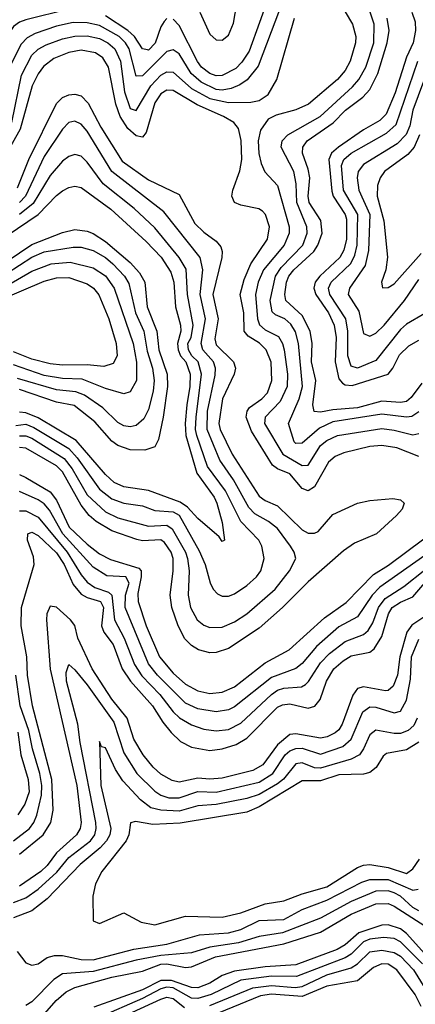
# Model space of a CAD drawing. Header units: inches. Extents: x 884549 to 1028252, y 526810 to 653624.
# Tile 387 of 656: x 910150 to 911439, y 621658 to 624865. Entities that reach past the tile are written whole.
import ezdxf

# ---------------------------------------------------------------- set-up
doc = ezdxf.new("R2010")
doc.units = ezdxf.units.IN
doc.header["$MEASUREMENT"] = 0
doc.layers.add('A9612', color=7, linetype='Continuous')

msp = doc.modelspace()

# ---------------------------------------------------------------- linework, layer by layer
at = {"layer": 'A9612', "color": 5}
for points, elevation in [([(911023.7, 624970), (910926.4, 624713.6), (910890.9, 624669.1), (910867.2, 624652.8), (910839, 624641), (910810, 624635.5), (910790, 624637.4), (910740.9, 624660.9), (910708.9, 624690), (910670, 624754.1), (910650, 624766.8), (910630, 624761.2), (910550, 624682), (910530, 624680.9), (910506.8, 624770), (910495, 624790), (910474.5, 624810), (910410, 624845.8), (910370, 624855), (910324.7, 624855.3), (910270, 624843.7), (910200.5, 624819.5), (910174.5, 624805.5), (910154.7, 624785.3), (910117.7, 624710)], 2440), ([(910964.4, 624950), (910898, 624762), (910873.9, 624726.1), (910853.8, 624706.2), (910810, 624683), (910790, 624682.6), (910770, 624689.4), (910742.8, 624710), (910728.8, 624728.8), (910670, 624846.5), (910650, 624866.3)], 2420), ([(910737, 624890), (910770, 624817.8), (910790, 624799.3), (910810, 624798.4), (910830, 624814.9), (910846.9, 624853.1), (910863.9, 624956.1)], 2380), ([(910310, 624899.5), (910170, 624864.7), (910150, 624857.2), (910130, 624842.5), (910108.6, 624810), (910079.6, 624730), (910075.3, 624704.7), (910076.1, 624643.9), (910070, 624609.9), (910050, 624573.5), (910030, 624559), (910000, 624553.7)], 2420), ([(911210.5, 624890.5), (911233.8, 624850), (911244.7, 624810), (911243.6, 624790), (911226.3, 624730), (911210, 624699.6), (911185.7, 624670), (911090.4, 624590), (911050, 624571.3), (910985.7, 624554.3), (910959.6, 624540.4), (910934.8, 624505.2), (910926.5, 624470), (910928.7, 624428.7), (910936.5, 624396.5), (910949.1, 624369.1), (910990, 624325.3), (911027.9, 624190), (911027.5, 624170), (911011.2, 624130), (910944.1, 624050), (910927.2, 624010), (910918.2, 623970), (910924.4, 623890), (910931, 623871), (910950, 623854.2), (910993, 623833), (911006.4, 623810), (911011.7, 623790), (911022.5, 623710), (911021, 623670), (910998.6, 623621.4), (910949.9, 623570), (910947.7, 623550), (911007.6, 623450), (911070, 623412.9), (911090, 623413.8), (911130, 623477.6), (911150, 623494.6), (911185.6, 623510), (911330, 623533.2), (911370, 623528.3), (911430, 623512.7), (911450, 623516.6)], 2460), ([(911450, 623587.7), (911427.6, 623572.4), (911410, 623569.7), (911330, 623580.3), (911170, 623554.5), (911126.1, 623533.9), (911070, 623485.1), (911050, 623484.1), (911044.4, 623490), (911025.8, 623550), (911060.2, 623630), (911070.9, 623670), (911058.6, 623810), (911048.6, 623848.6), (911033.6, 623873.6), (911014, 623890), (910983, 623903), (910972.8, 623912.8), (910966, 623950), (910983.1, 624030), (911002, 624058), (911071.8, 624130), (911086.2, 624170), (911085.6, 624190), (911052.5, 624270), (911050.6, 624330.6), (911042.7, 624370), (911001.5, 624450), (911004.6, 624470), (911023.2, 624490), (911129.1, 624550), (911233.8, 624646.2), (911254.6, 624670), (911277.8, 624710), (911303.1, 624790), (911304.7, 624850), (911291.9, 624890)], 2440), ([(911427.5, 624890), (911437.6, 624857.6), (911439.6, 624830), (911431.8, 624790), (911410, 624743.1), (911373, 624627), (911343.2, 624556.8), (911323.4, 624536.6), (911270, 624506), (911188.4, 624450), (911165.3, 624430), (911157.4, 624410), (911166.5, 624306.5), (911171.5, 624290), (911210.7, 624230.7), (911214.9, 624214.9), (911214.7, 624150), (911206.3, 624113.7), (911192.7, 624090), (911128.1, 624030), (911112.4, 624010), (911108.4, 623990), (911115, 623970), (911155.5, 623910), (911174.8, 623870), (911180.4, 623830), (911177.7, 623750), (911190, 623695), (911201.2, 623681.2), (911210, 623675.2), (911233.1, 623673.1), (911349.8, 623710.2), (911365.1, 623730), (911387, 623773), (911417.1, 623802.9), (911450, 623820.6)], 2380), ([(910125.3, 624530), (910156.1, 624683.9), (910190, 624749), (910211, 624769), (910236.7, 624783.3), (910290, 624802.7), (910330, 624811.3), (910370, 624812.8), (910410, 624803.4), (910437, 624790), (910459.8, 624770), (910478.4, 624730), (910492, 624630), (910510, 624575.9), (910530, 624569.3), (910576.9, 624650), (910610, 624683.9), (910630, 624694.6), (910650, 624693.7), (910710, 624640.5), (910770, 624608.5), (910830, 624595.5), (910903.2, 624596.8), (910930, 624602.1), (910959.1, 624620.9), (910987.2, 624670), (911045.1, 624870)], 2460), ([(910630, 624869.2), (910620.8, 624859.2), (910610, 624841.6), (910591.5, 624788.5), (910570, 624766.2), (910566.5, 624766.5), (910550, 624769.9), (910523.7, 624810), (910502.4, 624830), (910430, 624877)], 2420), ([(911459.4, 623680.6), (911425.4, 623634.6), (911410, 623621.5), (911390, 623617.6), (911330, 623622.8), (911250, 623600.9), (911170, 623594.6), (911130, 623586.2), (911109.1, 623589.1), (911104.5, 623610), (911114.2, 623690), (911100.9, 623750), (911103, 623810), (911096.4, 623850), (911070, 623901.3), (911016.6, 623950), (911013.4, 623970), (911019.3, 624010), (911026.9, 624030), (911042.6, 624050), (911108, 624110), (911121.2, 624130), (911134.8, 624170), (911131.3, 624211.3), (911092.8, 624270), (911090.2, 624290), (911094.9, 624350), (911090, 624378.1), (911071.7, 624430), (911072, 624450), (911086.8, 624470), (911170.9, 624529.1), (911210.9, 624570), (911267.7, 624612.3), (911290, 624637.5), (911316.9, 624690), (911346.9, 624790), (911353.1, 624830), (911347.1, 624870)], 2420), ([(911450, 623442.3), (911378.8, 623470), (911330, 623478.4), (911290, 623474.9), (911206.1, 623453.9), (911178, 623442), (911156.1, 623423.9), (911110, 623343.8), (911090, 623330.3), (911070, 623338.1), (911030, 623385.9), (910990, 623402.2), (910973.9, 623413.9), (910905.1, 623525.1), (910888.1, 623570), (910890.8, 623590), (910898.3, 623601.7), (910938.4, 623630), (910956.9, 623650), (910971.8, 623690), (910968.9, 623748.9), (910952.5, 623790), (910931.7, 623811.7), (910894.2, 623834.2), (910881.2, 623850), (910880.6, 623910), (910868.5, 623970), (910881.7, 624018.3), (910902.7, 624070), (910957.5, 624150), (910963.7, 624190), (910951.2, 624230), (910940.7, 624240.7), (910928.8, 624248.8), (910870, 624261.3), (910850, 624269.9), (910840.8, 624290), (910843.9, 624310), (910867.2, 624372.8), (910874.2, 624410), (910871.3, 624471.3), (910862.6, 624510), (910847.2, 624530), (910814.1, 624550), (910727.8, 624587.8), (910650, 624634.2), (910630, 624635.4), (910610, 624623.5), (910590, 624593.9), (910562.2, 624497.8), (910550, 624482.7), (910530, 624486.4), (910503, 624510), (910477, 624550), (910463.4, 624590), (910439.3, 624710), (910420.7, 624740.7), (910397.1, 624757.1), (910350, 624765.2), (910310, 624758.3), (910261.1, 624738.9), (910227.7, 624712.3), (910210, 624688.4), (910190.9, 624649.1), (910152.1, 624507.9), (910094.5, 624405.5)], 2480), ([(911470, 623907.9), (911410, 623873.1), (911390, 623856), (911310, 623755), (911250, 623729.9), (911230, 623736.5), (911219.2, 623770), (911218.5, 623850), (911212.1, 623890), (911160.4, 623970), (911155.9, 623990), (911164.9, 624010), (911229.1, 624070.9), (911242.1, 624097.9), (911249, 624130), (911251.5, 624230), (911204.4, 624310), (911198.7, 624390), (911205.9, 624410), (911229.9, 624430), (911344.9, 624495.1), (911376.2, 624523.8), (911446.6, 624730)], 2360), ([(911482.7, 624710), (911430.6, 624570), (911420.9, 624519.1), (911409.3, 624490.7), (911379.4, 624460.6), (911270, 624393.7), (911252.6, 624370), (911249.6, 624350), (911255.1, 624310), (911290.6, 624230), (911286.6, 624113.4), (911275.8, 624064.2), (911224, 623990), (911220.3, 623970), (911255, 623915), (911270, 623842.2), (911290, 623834.1), (911310, 623843.4), (911337.4, 623870), (911403.3, 623950), (911450, 624018.6)], 2340), ([(910143.1, 624316.9), (910180.5, 624410), (910270, 624592.3), (910290, 624611.9), (910310, 624620.5), (910330, 624622.3), (910350, 624616.6), (910373.3, 624593.3), (910414.4, 624514.4), (910483.6, 624403.6), (910570, 624343.8), (910670, 624295.7), (910720.9, 624200.9), (910750, 624172.7), (910790, 624143.4), (910804.9, 624124.9), (910809.6, 624110), (910808.1, 624090), (910779, 623970), (910796.5, 623890), (910785.4, 623825.4), (910790, 623805.8), (910846.7, 623750), (910853.1, 623730), (910849.2, 623710), (910810.4, 623630), (910798.7, 623550), (910803.4, 623530), (910841.9, 623450), (910930, 623313), (910950, 623298.3), (910990, 623281), (911070, 623203), (911090, 623192), (911110, 623192.5), (911121.8, 623198.2), (911170, 623253.5), (911250, 623289.9), (911290, 623299), (911365.3, 623305.3), (911390, 623301), (911402.6, 623290), (911395.3, 623270), (911377.5, 623250), (911312.6, 623190), (911240.4, 623159.6), (911205.2, 623134.8), (911090, 623034.2), (911006.6, 622950), (910930, 622882.8), (910830, 622816.1), (910790, 622803.8), (910770, 622802.9), (910732.7, 622812.7), (910710, 622826.3), (910688.6, 622848.6), (910666.1, 622890), (910645.9, 622950), (910640.1, 622990), (910650.3, 623070), (910650, 623110), (910644.1, 623130), (910621.9, 623161.9), (910610, 623171.1), (910550, 623167.3), (910531.5, 623171.5), (910450, 623200), (910399.9, 623230), (910376.3, 623250), (910350, 623283.4), (910290, 623392.6), (910270, 623412), (910170, 623469.6), (910150, 623471)], 2520), ([(910150, 623509.1), (910170, 623509.5), (910190, 623501.3), (910295.4, 623435.4), (910321.5, 623401.5), (910370, 623317.1), (910430, 623262.3), (910470, 623242.5), (910570, 623215.1), (910630, 623218.4), (910646.7, 623206.7), (910690.8, 623130.8), (910697.2, 623110), (910701.8, 623070), (910699.3, 622990), (910706, 622950), (910727.8, 622910), (910750, 622892.7), (910770, 622885.2), (910810, 622885.8), (910850, 622903.3), (910890, 622929.7), (910982, 623010), (911029.4, 623070), (911049.3, 623110), (911044.4, 623130), (911032.6, 623150), (910990, 623207), (910961, 623230), (910915.8, 623255.8), (910896.2, 623276.2), (910846.4, 623366.4), (910801.6, 623430), (910760.9, 623530), (910762, 623590), (910787.2, 623707.2), (910788.3, 623730), (910781.4, 623750), (910747, 623790), (910740.8, 623810), (910755.2, 623890), (910738.3, 623970), (910746.6, 624050), (910738.2, 624090), (910619.2, 624239.2), (910450.8, 624370.8), (910370, 624501.7), (910350, 624524.5), (910330, 624534.8), (910310, 624530.4), (910290, 624508.1), (910230, 624419.1), (910169.6, 624290), (910150, 624270)], 2540), ([(911452.7, 624490), (911435, 624450), (911414.1, 624425.9), (911338.3, 624370), (911324, 624350), (911315.6, 624324.4), (911313.9, 624290), (911335.9, 624210), (911348.1, 624091.9), (911342.8, 624050), (911328.6, 624010), (911331.7, 623991.7), (911350, 623992.8), (911370, 624004.1), (911457.1, 624102.9)], 2320), ([(910137.4, 623542.6), (910170, 623547.2), (910196.6, 623536.6), (910310, 623467.8), (910337.7, 623437.7), (910410, 623336.1), (910450, 623304.1), (910490, 623289.8), (910550, 623281.1), (910590, 623265.8), (910650, 623262.2), (910670, 623251.3), (910734.8, 623134.8), (910753.8, 623090), (910770.1, 623030.1), (910780.5, 623010), (910794.9, 622994.9), (910810, 622987.5), (910830, 622987.2), (910850, 622994.7), (910890, 623021.8), (910921.2, 623050), (910935.8, 623070), (910946.7, 623110), (910939, 623150), (910929, 623170), (910870, 623230.7), (910820.7, 623330), (910762.3, 623410), (910727.6, 623510), (910723.3, 623530), (910724.5, 623570), (910742.8, 623710), (910731.8, 623750), (910711.2, 623770), (910700.1, 623790), (910697.7, 623810), (910708.5, 623830), (910714.7, 623870), (910697.1, 623970), (910692.1, 624052.1), (910669.3, 624090), (910590, 624186.5), (910523.5, 624250), (910422.1, 624330), (910370, 624401.3), (910350, 624420.7), (910330, 624426.1), (910310, 624419.1), (910290, 624403.9), (910250, 624357.9), (910193.9, 624266.1), (910150, 624230)], 2560), ([(910110, 624161.5), (910210.1, 624230), (910270, 624292.7), (910290, 624308), (910310, 624318.8), (910330, 624323.1), (910350, 624318.1), (910447.5, 624247.5), (910562.7, 624142.7), (910610.9, 624090.9), (910642.6, 624042.6), (910651.8, 624010), (910657.6, 623930), (910673.7, 623870), (910675, 623850), (910664.1, 623810), (910665.9, 623790), (910673.7, 623770), (910691.3, 623750), (910705.2, 623710), (910704.9, 623670), (910694.2, 623610), (910689.6, 623550), (910691, 623510), (910727.4, 623387.4), (910783.5, 623310), (910792, 623290), (910810, 623226.6), (910817, 623170), (910810, 623165.3), (910800, 623180), (910730, 623240.6), (910697.2, 623277.2), (910673.1, 623293.1), (910570, 623331.3), (910490, 623343.8), (910457.5, 623357.5), (910430, 623383.5), (910334.6, 623494.6), (910210, 623568.3), (910170, 623584.1), (910150, 623586.5)], 2580), ([(910110, 624078.2), (910190, 624133), (910290, 624171.9), (910330, 624181), (910370, 624176.2), (910390, 624168), (910430, 624142), (910510, 624074.3), (910540.1, 624040.1), (910557.5, 624010), (910565.2, 623930), (910597, 623850), (910603, 623790), (910630.2, 623710), (910631.5, 623670), (910617.4, 623570), (910602.6, 623497.4), (910590, 623473.7), (910557.4, 623462.6), (910510, 623464.3), (910470, 623478.3), (910450, 623492.2), (910394.7, 623554.7), (910327.7, 623607.7), (910270, 623618.9), (910150, 623660.4)], 2620), ([(910110, 624039.5), (910190, 624091.9), (910230, 624108.5), (910324.5, 624124.5), (910350, 624123.6), (910390, 624113.5), (910429.9, 624090), (910453.3, 624070), (910491.1, 624030), (910505.5, 624005.5), (910527.8, 623910), (910554.8, 623850), (910565.3, 623785.3), (910582.5, 623730), (910588.2, 623690), (910585, 623655), (910570, 623595), (910554.7, 623565.3), (910530, 623543.3), (910510, 623539), (910490, 623542.2), (910470, 623552.9), (910420.6, 623600.6), (910361.5, 623641.5), (910333.2, 623653.2), (910270, 623659.6), (910143.4, 623696.6)], 2640), ([(910110, 623999.6), (910190, 624046.2), (910252.4, 624070), (910315.2, 624075.2), (910390, 624057), (910430, 624030.3), (910457.8, 623990), (910519.4, 623810), (910530.5, 623749.5), (910530.9, 623690), (910510, 623653.1), (910490, 623646.7), (910430, 623664), (910353.7, 623693.7), (910290, 623696.2), (910230, 623705.6), (910130, 623740.9)], 2660), ([(910090, 623953.3), (910230, 624013.4), (910270, 624024), (910310, 624025), (910370, 624004.9), (910390.6, 623990.6), (910408.3, 623968.3), (910440.8, 623890), (910464.5, 623810), (910468.1, 623770), (910454.9, 623745.1), (910424.8, 623735.2), (910370, 623741), (910290, 623739.6), (910250, 623743.5), (910190, 623758.8), (910130, 623783.5)], 2680), ([(910150, 623383.4), (910170, 623374.2), (910250, 623326.6), (910270, 623299.5), (910312, 623212), (910370, 623156), (910410, 623125.5), (910446.1, 623106.1), (910538.2, 623078.2), (910545.4, 623070), (910546.4, 623050), (910535.4, 622995.4), (910536.3, 622970), (910562.5, 622890), (910606, 622790), (910650, 622736.4), (910690, 622700.4), (910730, 622678.8), (910770, 622670.4), (910810, 622674.9), (910850, 622692), (910949.9, 622770), (911027.6, 622812.4), (911143.1, 622916.9), (911213.2, 622966.8), (911302.1, 623057.9), (911351.6, 623088.4), (911466.2, 623173.8)], 2480), ([(911470, 623119.5), (911323.5, 623016.5), (911297.8, 622990), (911250, 622919.5), (911190, 622887.1), (911116.5, 622823.5), (911070, 622768.1), (911050, 622751.2), (910970, 622722.7), (910850, 622626.7), (910830, 622617.1), (910790.2, 622609.8), (910730, 622620.1), (910690, 622638.8), (910599.6, 622730), (910570, 622766.4), (910494, 622950), (910494.8, 622990), (910507.2, 623030), (910496.1, 623050), (910433.7, 623053.7), (910390, 623081.3), (910290.4, 623190), (910247, 623267), (910230, 623288.2), (910210, 623301.1), (910150, 623327.7)], 2460), ([(910150, 623265.5), (910170, 623265.4), (910210, 623244.1), (910304.5, 623130), (910350, 623056.7), (910370, 623032.6), (910395.5, 623015.5), (910439.6, 622999.6), (910450.8, 622990.8), (910458.7, 622910), (910490.7, 622850), (910524.2, 622764.2), (910547.7, 622727.7), (910606.6, 622666.6), (910650.2, 622610.2), (910670.8, 622590.8), (910710, 622567.5), (910750, 622554.2), (910790, 622548.5), (910830, 622553.1), (910870, 622573.3), (910970, 622667.2), (910990, 622680.7), (911010, 622687.3), (911067.8, 622692.2), (911080.6, 622699.4), (911091.2, 622708.8), (911129.9, 622770), (911159.6, 622800.4), (911210, 622839), (911270, 622861.9), (911285.1, 622874.9), (911300.2, 622899.8), (911319.1, 622950), (911340.5, 622979.5), (911401.6, 623018.4), (911470, 623073.3)], 2440), ([(910150, 622146.2), (910227.1, 622210), (910252.3, 622250), (910259.3, 622290), (910255.1, 622390), (910191.9, 622630), (910175.3, 622730), (910173.8, 622790), (910155.1, 622890), (910156.7, 622950), (910197.7, 623090), (910195.1, 623115.1), (910175.6, 623170), (910176.8, 623190), (910190, 623196), (910210, 623184.2), (910270, 623128.2), (910294.9, 623090), (910324.7, 623024.7), (910350, 622994.1), (910370, 622982.6), (910413.2, 622970), (910423.7, 622950), (910416.6, 622890), (910424.5, 622870), (910454.5, 622830), (910484.3, 622750), (910511.3, 622710), (910582.8, 622630), (910616.3, 622576.3), (910643.3, 622543.3), (910674.2, 622514.2), (910710, 622494.9), (910770, 622484.3), (910810, 622489.8), (910855.7, 622504.3), (910890, 622524.7), (910990, 622625.1), (911006.5, 622633.5), (911030, 622636.5), (911090, 622622.5), (911111.3, 622628.7), (911129.2, 622650.8), (911149.7, 622710), (911172.8, 622750), (911203.2, 622776.8), (911230, 622792.8), (911290, 622805.2), (911304.4, 622815.6), (911330, 622855.4), (911350.9, 622929.1), (911363.5, 622950), (911390, 622967.6), (911430, 622985.4), (911470, 623030.5)], 2420), ([(911470, 622920.8), (911427.2, 622892.8), (911410.7, 622870), (911388.4, 622790), (911381, 622730), (911366.6, 622693.4), (911350, 622679.3), (911341.7, 622678.3), (911270, 622692.3), (911250, 622686.2), (911235.3, 622664.7), (911200.6, 622570), (911190, 622552), (911177.6, 622542.4), (911151.1, 622528.9), (911130, 622524.3), (911050, 622538.4), (911030, 622536), (910990, 622502.4), (910942.1, 622437.9), (910910, 622418.7), (910810, 622394.2), (910770, 622390.9), (910730, 622394.4), (910670, 622381.7), (910646.9, 622386.9), (910610, 622407.6), (910584.7, 622430), (910551.9, 622470), (910521.8, 622521.8), (910500.1, 622590), (910450, 622651.9), (910386.6, 622750), (910339.7, 622850), (910330, 622891.7), (910316.2, 622910), (910270, 622951.5), (910250, 622954.2), (910238.7, 622930), (910238.1, 622910), (910249.1, 622749.1), (910336, 622370), (910350.2, 622250), (910347, 622230), (910335.3, 622210), (910270, 622151.3), (910240.2, 622110), (910219.5, 622090), (910150, 622042.7)], 2380), ([(910130.5, 621989.5), (910170, 622004.7), (910210, 622032.4), (910271.5, 622088.5), (910310, 622135.4), (910380.4, 622190), (910395.1, 622210), (910399.8, 622230), (910398.2, 622250), (910347.3, 622510), (910339.8, 622570), (910302.4, 622710), (910301.3, 622738.7), (910310, 622764), (910330, 622746.9), (910370, 622698.2), (910457, 622577), (910490, 622476.8), (910531.7, 622410), (910590, 622351.9), (910610, 622338.4), (910636.4, 622330), (910670, 622330.3), (910730, 622350.7), (910790, 622349), (910930, 622381.1), (910974.7, 622410), (911014.9, 622470), (911030, 622483.1), (911049.1, 622490.9), (911070, 622492.1), (911130, 622472.7), (911202.4, 622497.6), (911230, 622521), (911267.6, 622610), (911290, 622626.6), (911310, 622625.3), (911370, 622607.3), (911390, 622613), (911410, 622648.4), (911423.3, 622716.7), (911426.1, 622790), (911450, 622846.8)], 2360), ([(910130, 622190.1), (910181.9, 622230), (910196.3, 622250), (910205.8, 622274.2), (910221.2, 622338.8), (910222.6, 622370), (910216.3, 622410), (910191.8, 622490), (910180.4, 622550), (910152.3, 622630), (910137.3, 622730)], 2440), ([(911444.8, 622590), (911433.8, 622566.2), (911415.2, 622550), (911390, 622540.2), (911370, 622539.9), (911309.9, 622550.1), (911290, 622535.8), (911270, 622490), (911256.3, 622470), (911230, 622456.5), (911130, 622426.9), (911110, 622427.6), (911070, 622444.7), (911050, 622441.3), (911009.2, 622390.8), (910990, 622375.8), (910930, 622341.3), (910890, 622327.7), (910790, 622308.6), (910730, 622304.4), (910670, 622287.1), (910609.7, 622289.7), (910577.8, 622297.8), (910543.3, 622323.3), (910485.8, 622385.8), (910462.2, 622422.2), (910430, 622492.7), (910416.4, 622496.4), (910410, 622514), (910414.5, 622370), (910447.2, 622230), (910444.3, 622210), (910433.1, 622190), (910412.9, 622167.1), (910347, 622113), (910239.3, 622000.7), (910190, 621962.2), (910130, 621939.7)], 2340), ([(910143.8, 622543.8), (910154, 622470), (910178.5, 622390), (910181.1, 622350), (910167.2, 622310), (910144.8, 622275.2)], 2460), ([(911450, 622511.3), (911410, 622486.4), (911345.1, 622474.9), (911333.6, 622466.4), (911311.4, 622428.6), (911290, 622412.6), (911270, 622407.7), (911190, 622405.4), (911130, 622385.6), (911070, 622386.1), (910930, 622300.5), (910890, 622283.8), (910672.4, 622247.6), (910583.6, 622243.6), (910527.3, 622252.7), (910510.9, 622249.1), (910505.6, 622210), (910497.6, 622190), (910417.4, 622090), (910396.8, 622050), (910388.4, 622010), (910390, 621929.2), (910410, 621920.7), (910490, 621955.1), (910545.7, 621925.7), (910590, 621916.8), (910690, 621944.6), (910810, 621941.9), (910870, 621955.7), (910950, 621984.6), (911010, 621994.9), (911070, 622017.8), (911150, 622040.2), (911250, 622103.8), (911270, 622111.1), (911290, 622112.6), (911350, 622103.7), (911410, 622083.8), (911430, 622099), (911452.1, 622130)], 2320), ([(910142.2, 621830), (910170, 621793.1), (910190, 621785.5), (910210, 621789.9), (910239.3, 621810), (910263.4, 621816.6), (910290, 621817.1), (910350, 621803.9), (910390, 621802.4), (910522.3, 621837.7), (910630, 621853.6), (910736.3, 621883.7), (910830.2, 621890), (910870, 621901.6), (910930, 621930.7), (911010, 621934), (911070, 621966.9), (911150, 621997.2), (911264.1, 622055.9), (911290, 622064.7), (911350, 622063.8), (911430, 622029.6), (911447.8, 622032.2)], 2340), ([(911450, 621961.7), (911430, 621972.8), (911390, 622009.7), (911370, 622020.6), (911350, 622026.9), (911310, 622025.9), (911230, 621993), (911130, 621938.4), (911005.7, 621890), (910930, 621879), (910862.6, 621857.4), (910770, 621844.2), (910710, 621825.1), (910610, 621817), (910530, 621801.2), (910390, 621764.9), (910290, 621756.4), (910261.9, 621738.1), (910190, 621666.2), (910170, 621654.2)], 2360), ([(910231.8, 621628.2), (910269.3, 621670), (910301.9, 621698.1), (910330, 621712.9), (910450, 621746.3), (910550, 621765.6), (910610, 621788.5), (910630, 621789.3), (910690, 621777.2), (910710, 621779.8), (910787.5, 621812.5), (911010, 621854.4), (911130, 621892.2), (911230, 621951.4), (911310, 621985.3), (911350, 621985.9), (911370, 621977.7), (911470, 621913.4)], 2380), ([(911470, 621822), (911410, 621888.4), (911390, 621903.1), (911350, 621916.3), (911330, 621915.4), (911255.1, 621890), (911210, 621851.3), (911183.7, 621836.3), (911050, 621786.3), (910950, 621779.2), (910850, 621765.3), (910810, 621751.8), (910770, 621726), (910730, 621711.7), (910710, 621712.9), (910644.8, 621735.2), (910610, 621735.7), (910550, 621704.3), (910392.1, 621647.9)], 2420), ([(911462, 621790), (911390, 621860.8), (911370, 621872), (911334.9, 621874.9), (911290, 621869.6), (911270, 621861.4), (911230, 621821.4), (911210.6, 621809.4), (911052.1, 621747.9), (910970, 621749.7), (910870, 621736.3), (910773.9, 621690), (910730, 621676.2), (910710, 621677.5), (910650, 621711.1), (910630, 621713.5), (910610, 621708.4), (910550, 621676.1), (910406.1, 621613.9)], 2440), ([(910770, 621654), (910909.2, 621710.8), (910970, 621719.3), (911047.2, 621712.8), (911070, 621716), (911150, 621753.4), (911230, 621776.3), (911250.4, 621789.6), (911290, 621828.6), (911330, 621834.3), (911370, 621826.6), (911390, 621814.4), (911432.4, 621770), (911470, 621709.9)], 2460), ([(911458, 621650), (911438.2, 621690), (911378.9, 621770), (911350, 621788), (911330, 621789.3), (911302, 621778), (911250, 621734.3), (911150, 621716.4), (911070, 621683.2), (910970, 621690.8), (910934.8, 621685.2), (910730, 621601.9)], 2480), ([(910425.1, 621590), (910610, 621674.2), (910630, 621680.5), (910650, 621676.5), (910686.8, 621646.8)], 2460)]:
    msp.add_lwpolyline(points, dxfattribs=dict(at, elevation=elevation))

doc.saveas('drawing.dxf')
